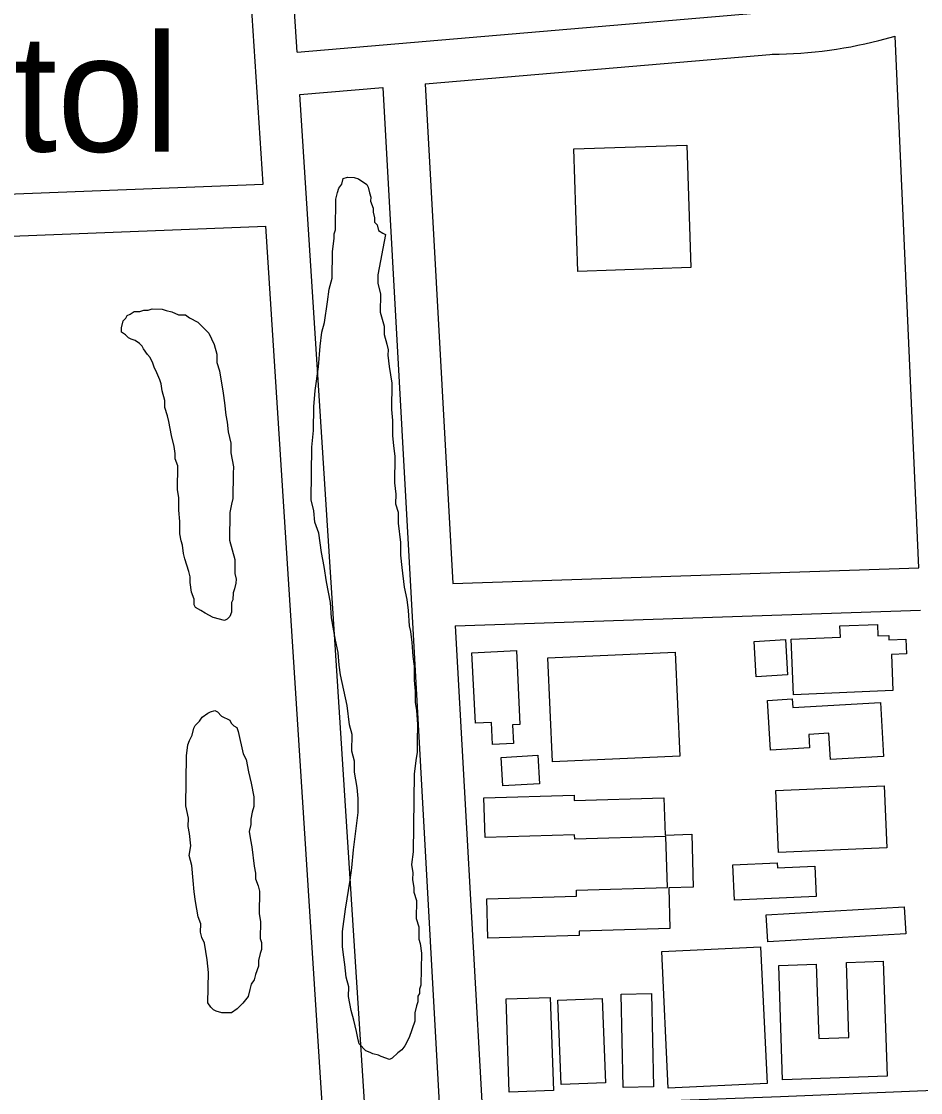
# Model space of a CAD drawing. Extents: x 3297716 to 3335574, y 688621 to 713991.
# Drawn here: x 3327022 to 3327658, y 710910 to 711668 of the extents above; entities that cross this region are included whole.
import ezdxf

# ---------------------------------------------------------------- set-up
doc = ezdxf.new("R2010")
doc.units = 0
for name, color, linetype in [('V-BLDG-IDEN', 7, 'Continuous'), ('V-BLDG-OTLN', 7, 'Continuous'), ('V-ROAD-CNTR', 7, 'Continuous'), ('V-SITE-VEGE', 7, 'Continuous')]:
    doc.layers.add(name, color=color, linetype=linetype)

msp = doc.modelspace()

# ---------------------------------------------------------------- linework, layer by layer
at = {"layer": 'V-BLDG-OTLN'}
for points in [[(3327415.64, 711491.43), (3327412.73, 711578.15), (3327492.68, 711580.83), (3327495.59, 711494.11)], [(3327638.66, 711194.59), (3327568.27, 711191.62), (3327566.62, 711230.82), (3327601.48, 711232.29), (3327601.14, 711240.26), (3327627.65, 711241.37), (3327627.99, 711233.21), (3327635.66, 711233.54), (3327635.79, 711230.38), (3327647.75, 711230.88), (3327648.18, 711220.58), (3327637.58, 711220.14)], [(3327540.48, 711229.34), (3327562.51, 711230.61), (3327563.96, 711205.56), (3327541.93, 711204.29)], [(3327340.68, 711221.28), (3327372.14, 711222.81), (3327374.69, 711170.44), (3327369.46, 711170.18), (3327370.09, 711157.08), (3327355.21, 711156.35), (3327354.45, 711171.95), (3327343.11, 711171.4)], [(3327394.31, 711217.62), (3327484.57, 711221.65), (3327487.85, 711148.15), (3327397.6, 711144.11)], [(3327567.75, 711182.59), (3327629.9, 711186.06), (3327632.03, 711147.86), (3327594.37, 711145.76), (3327593.34, 711164.31), (3327579.04, 711163.51), (3327579.57, 711153.9), (3327551.92, 711152.36), (3327549.95, 711187.59), (3327567.42, 711188.56)], [(3327361.28, 711147.1), (3327387.24, 711148.71), (3327388.49, 711128.58), (3327362.53, 711126.97)], [(3327634.38, 711083.03), (3327557.7, 711079.75), (3327555.81, 711123.82), (3327632.5, 711127.1)], [(3327480.85, 711026.08), (3327416.54, 711024.2), (3327416.64, 711020.95), (3327352.03, 711019.06), (3327351.21, 711047.01), (3327414.81, 711048.86), (3327414.69, 711053.28), (3327478.98, 711055.16), (3327477.93, 711091.21), (3327413.46, 711089.32), (3327413.37, 711092.25), (3327350.03, 711090.4), (3327349.21, 711118.56), (3327412.93, 711120.42), (3327413.03, 711116.73), (3327476.6, 711118.59), (3327477.37, 711092.2), (3327496.27, 711092.76), (3327497.37, 711055.3), (3327480.01, 711054.8)], [(3327584.39, 711048.73), (3327526.58, 711045.98), (3327525.39, 711070.99), (3327556.68, 711072.48), (3327556.85, 711068.87), (3327583.37, 711070.13)], [(3327647.7, 711022.32), (3327550.15, 711016.58), (3327549.02, 711035.68), (3327646.57, 711041.42)], [(3327479.56, 710912.92), (3327474.98, 711009.67), (3327544.96, 711012.98), (3327549.53, 710916.23)], [(3327560.6, 710918.89), (3327557.78, 710999.89), (3327584.27, 711000.81), (3327586.11, 710948.17), (3327607.54, 710948.91), (3327605.69, 711002.04), (3327631.82, 711002.95), (3327634.66, 710921.46)], [(3327367.11, 710910.14), (3327364.87, 710976.2), (3327396.09, 710977.26), (3327398.33, 710911.2)], [(3327432.87, 710976.45), (3327435.2, 710916.68), (3327403.82, 710915.45), (3327401.5, 710975.23)], [(3327447.73, 710913.44), (3327446.27, 710979.49), (3327467.67, 710979.96), (3327469.12, 710913.91)]]:
    msp.add_lwpolyline(points, close=True, dxfattribs=at)
at = {"layer": 'V-ROAD-CNTR'}
for points in [[(3327216.9, 711646.58), (3327207.32, 711795.51), (3327188.59, 711916.24), (3327186.2, 712008.22)], [(3327192.84, 711553.28), (3327177.47, 711792.24), (3327172.64, 711823.37)], [(3327216.9, 711646.59), (3327551.72, 711675.17)], [(3327553.18, 711645.22), (3327558.16, 711645.28), (3327563.25, 711645.43), (3327568.35, 711645.66), (3327573.44, 711645.98), (3327578.52, 711646.38), (3327583.6, 711646.86), (3327588.67, 711647.43), (3327593.73, 711648.08), (3327598.77, 711648.81), (3327603.8, 711649.63), (3327608.82, 711650.53), (3327613.83, 711651.51), (3327618.81, 711652.58), (3327623.78, 711653.73), (3327628.73, 711654.95), (3327640.15, 711657.99)], [(3327656.87, 711281.46), (3327640.15, 711657.99)], [(3327307.51, 711624.21), (3327554.27, 711645.27)], [(3327218.82, 711616.64), (3327277.6, 711621.66)], [(3327277.6, 711621.66), (3327317.84, 710897.83)], [(3327307.51, 711624.21), (3327327.18, 711270.33)], [(3327265.17, 710895.9), (3327218.82, 711616.64)], [(3326449.09, 711524.1), (3327192.84, 711553.28)], [(3326450.27, 711494.13), (3327194.76, 711523.34)], [(3327235.18, 710894.79), (3327194.76, 711523.34)], [(3327327.18, 711270.33), (3327656.87, 711281.47)], [(3327328.85, 711240.37), (3327658.2, 711251.49)], [(3327328.85, 711240.37), (3327347.83, 710898.94)], [(3327673.29, 710911.61), (3327558.98, 710906.69), (3327347.83, 710898.93)]]:
    msp.add_lwpolyline(points, dxfattribs=at)
at = {"layer": 'V-SITE-VEGE'}
for points in [[(3327244.11, 711230.24), (3327241.38, 711245.98), (3327240.55, 711256.8), (3327237.81, 711271.56), (3327235.99, 711282.38), (3327234.16, 711292.23), (3327232.39, 711305.99), (3327229.55, 711313.89), (3327228.68, 711321.76), (3327226.82, 711329.63), (3327227.33, 711366.94), (3327228.47, 711378.7), (3327228.7, 711395.39), (3327229.85, 711407.15), (3327232.04, 711423.82), (3327233.22, 711438.53), (3327234.34, 711448.33), (3327236.39, 711455.17), (3327238.56, 711469.87), (3327239.66, 711478.69), (3327241.73, 711486.52), (3327241.99, 711505.17), (3327243.1, 711514.97), (3327243.14, 711517.91), (3327244.17, 711520.84), (3327244.46, 711542.44), (3327245.51, 711547.34), (3327246.53, 711550.27), (3327248.54, 711553.19), (3327249.57, 711557.1), (3327252.53, 711558.04), (3327257.44, 711557.97), (3327260.37, 711556.95), (3327266.21, 711552.94), (3327267.16, 711550.96), (3327268.09, 711547.03), (3327269.03, 711544.07), (3327268.99, 711541.12), (3327270.88, 711536.19), (3327270.85, 711533.24), (3327271.77, 711529.3), (3327271.73, 711526.36), (3327273.67, 711524.37), (3327274.6, 711520.43), (3327277.51, 711518.42), (3327279.46, 711517.42), (3327274.17, 711489.02)], [(3327274.17, 711489.02), (3327274.08, 711483.13), (3327275.94, 711475.25), (3327275.77, 711462.49), (3327278.58, 711452.63), (3327278.5, 711446.74), (3327280.37, 711439.84), (3327281.29, 711435.9), (3327281.24, 711431.98), (3327282.11, 711424.11), (3327283.92, 711412.31), (3327283.66, 711393.65), (3327284.53, 711385.79), (3327284.39, 711374.99), (3327285.27, 711368.1), (3327286.15, 711360.24), (3327285.89, 711341.59), (3327286.77, 711333.72), (3327286.67, 711326.85), (3327288.55, 711320.94), (3327288.45, 711313.08), (3327290.22, 711299.31), (3327290.1, 711290.48), (3327290.96, 711281.63), (3327292.73, 711267.86), (3327294.58, 711259), (3327295.45, 711251.13), (3327296.29, 711240.32), (3327297.22, 711236.38), (3327298.09, 711228.52), (3327298.93, 711218.69), (3327299.82, 711211.8), (3327299.69, 711201.99), (3327300.56, 711194.12), (3327300.45, 711186.27), (3327301.35, 711180.36), (3327302.2, 711170.54), (3327302.04, 711158.76), (3327301.93, 711150.9), (3327300.87, 711145.03), (3327299.75, 711135.22), (3327299, 711080.26), (3327297.9, 711071.44), (3327298.8, 711065.53), (3327298.73, 711060.62), (3327299.63, 711054.72), (3327299.59, 711051.78), (3327301.47, 711045.86), (3327301.3, 711033.1), (3327303.18, 711027.18), (3327303.06, 711018.35), (3327304, 711015.39), (3327304.89, 711008.51), (3327304.58, 710985.93), (3327303.56, 710983), (3327303.52, 710980.05), (3327302.51, 710978.1), (3327302.46, 710974.18), (3327301.43, 710971.25), (3327300.39, 710966.35), (3327300.3, 710960.46), (3327296.22, 710948.73), (3327293.19, 710942.89), (3327291.19, 710939.97), (3327288.22, 710938.05), (3327284.23, 710934.17), (3327282.26, 710933.22), (3327276.4, 710935.26), (3327274.45, 710936.27), (3327270.53, 710937.31), (3327268.58, 710938.31), (3327265.65, 710939.34), (3327260.81, 710944.31), (3327259.89, 710948.25), (3327258.97, 710953.17), (3327257.11, 710961.06), (3327255.25, 710967.95), (3327253.42, 710977.79), (3327253.51, 710984.66), (3327251.64, 710991.56), (3327250.78, 711000.41), (3327249.89, 711007.3), (3327248.99, 711013.2), (3327249.14, 711024), (3327251.32, 711039.67), (3327254.54, 711060.25), (3327255.65, 711069.07), (3327256.8, 711081.82), (3327260.11, 711108.28), (3327260.25, 711118.1), (3327259.38, 711125.96), (3327257.56, 711136.78), (3327257.67, 711144.64), (3327255.8, 711151.54), (3327255.96, 711163.32), (3327254.09, 711170.21), (3327252.31, 711183.98), (3327247.7, 711205.65), (3327246.81, 711212.53), (3327245.95, 711221.38), (3327244.11, 711230.24)]]:
    msp.add_lwpolyline(points, dxfattribs=at)
for points in [[(3327172.92, 711287.29), (3327172.79, 711277.47), (3327173.72, 711273.53), (3327173.68, 711270.59), (3327172.64, 711266.67), (3327171.62, 711263.74), (3327171.55, 711258.83), (3327170.54, 711256.88), (3327170.45, 711250.02), (3327169.43, 711247.08), (3327167.44, 711245.15), (3327165.46, 711244.19), (3327157.63, 711246.26), (3327151.79, 711249.29), (3327148.87, 711251.29), (3327144.97, 711253.31), (3327144.01, 711255.29), (3327144.07, 711259.21), (3327142.17, 711264.15), (3327141.28, 711271.03), (3327141.34, 711274.96), (3327140.41, 711278.9), (3327137.59, 711287.77), (3327136.66, 711291.71), (3327135.76, 711297.61), (3327134.81, 711300.57), (3327133.9, 711305.5), (3327134.02, 711314.33), (3327133.15, 711322.2), (3327133.27, 711331.03), (3327132.37, 711336.93), (3327132.6, 711353.62), (3327130.7, 711358.56), (3327130.75, 711362.48), (3327129.84, 711367.41), (3327127.98, 711375.28), (3327126.16, 711385.13), (3327125.23, 711389.07), (3327123.35, 711394.98), (3327123.41, 711399.89), (3327121.54, 711406.79), (3327120.63, 711411.71), (3327119.69, 711414.67), (3327117.79, 711419.6), (3327115.88, 711423.56), (3327114.94, 711426.51), (3327113.03, 711430.47), (3327111.1, 711432.46), (3327108.21, 711436.43), (3327107.25, 711438.4), (3327105.31, 711440.39), (3327102.4, 711442.4), (3327099.46, 711443.42), (3327097.52, 711444.43), (3327095.58, 711446.42), (3327092.66, 711448.42), (3327092.7, 711451.36), (3327093.75, 711456.26), (3327095.74, 711458.2), (3327096.75, 711460.15), (3327098.73, 711461.1), (3327101.7, 711463.02), (3327105.62, 711462.97), (3327108.58, 711463.91), (3327111.52, 711463.87), (3327114.48, 711464.81), (3327121.36, 711464.72), (3327124.29, 711463.7), (3327128.2, 711462.66), (3327133.08, 711460.63), (3327137.99, 711460.56), (3327140.91, 711458.56), (3327146.76, 711455.53), (3327154.5, 711447.57), (3327158.32, 711439.67), (3327160.19, 711432.77), (3327160.11, 711426.88), (3327161.99, 711420.96), (3327164.72, 711405.22), (3327165.61, 711398.33), (3327166.47, 711389.48), (3327167.39, 711384.56), (3327168.27, 711377.68), (3327170.13, 711369.8), (3327170.03, 711362.93), (3327171.86, 711353.08), (3327171.79, 711348.18), (3327171.55, 711330.51), (3327170.52, 711326.59), (3327169.45, 711320.72), (3327169.19, 711301.08)], [(3327178.89, 711149.76), (3327180.8, 711145.8), (3327182.64, 711136.94), (3327184.5, 711129.06), (3327186.33, 711119.22), (3327186.23, 711112.35), (3327185.2, 711108.43), (3327184.15, 711103.54), (3327184.1, 711099.61), (3327183.05, 711094.72), (3327183.95, 711088.82), (3327184.86, 711083.89), (3327186.64, 711070.12), (3327187.55, 711065.2), (3327187.5, 711061.28), (3327189.4, 711056.34), (3327190.32, 711052.4), (3327190.11, 711036.7), (3327191.01, 711030.79), (3327190.85, 711019.01), (3327191.79, 711016.05), (3327191.72, 711011.15), (3327190.7, 711008.21), (3327189.65, 711003.32), (3327189.6, 710999.39), (3327187.55, 710993.53), (3327186.52, 710989.62), (3327184.51, 710986.7), (3327183.48, 710982.79), (3327182.43, 710977.89), (3327178.44, 710973.04), (3327174.45, 710969.17), (3327170.49, 710966.28), (3327163.62, 710966.37), (3327159.71, 710967.41), (3327157.75, 710968.41), (3327155.82, 710970.4), (3327153.89, 710973.38), (3327154.19, 710994.97), (3327153.33, 711003.82), (3327151.53, 711015.63), (3327149.62, 711019.58), (3327148.69, 711023.52), (3327148.77, 711029.41), (3327146.88, 711034.34), (3327145.06, 711045.17), (3327144.18, 711052.05), (3327143.3, 711059.92), (3327142.47, 711070.73), (3327140.6, 711077.63), (3327141.67, 711084.49), (3327140.81, 711093.33), (3327139.9, 711098.25), (3327139.98, 711104.15), (3327138.14, 711113), (3327138.62, 711148.34), (3327139.71, 711156.18), (3327140.73, 711159.11), (3327142.75, 711163.01), (3327143.8, 711167.91), (3327144.81, 711169.86), (3327147.79, 711172.76), (3327149.79, 711175.68), (3327153.76, 711178.57), (3327155.74, 711179.53), (3327158.7, 711180.47), (3327160.65, 711179.46), (3327163.55, 711176.47), (3327169.4, 711173.45), (3327170.35, 711171.47), (3327172.29, 711169.48), (3327174.24, 711168.47), (3327175.18, 711165.52)]]:
    msp.add_lwpolyline(points, close=True, dxfattribs=at)

# ---------------------------------------------------------------- texts
at = {"layer": 'V-BLDG-IDEN'}
msp.add_text('State Capitol', height=82.9998, dxfattribs=at).set_placement((3326498.09, 711576.18))

doc.saveas('drawing.dxf')
